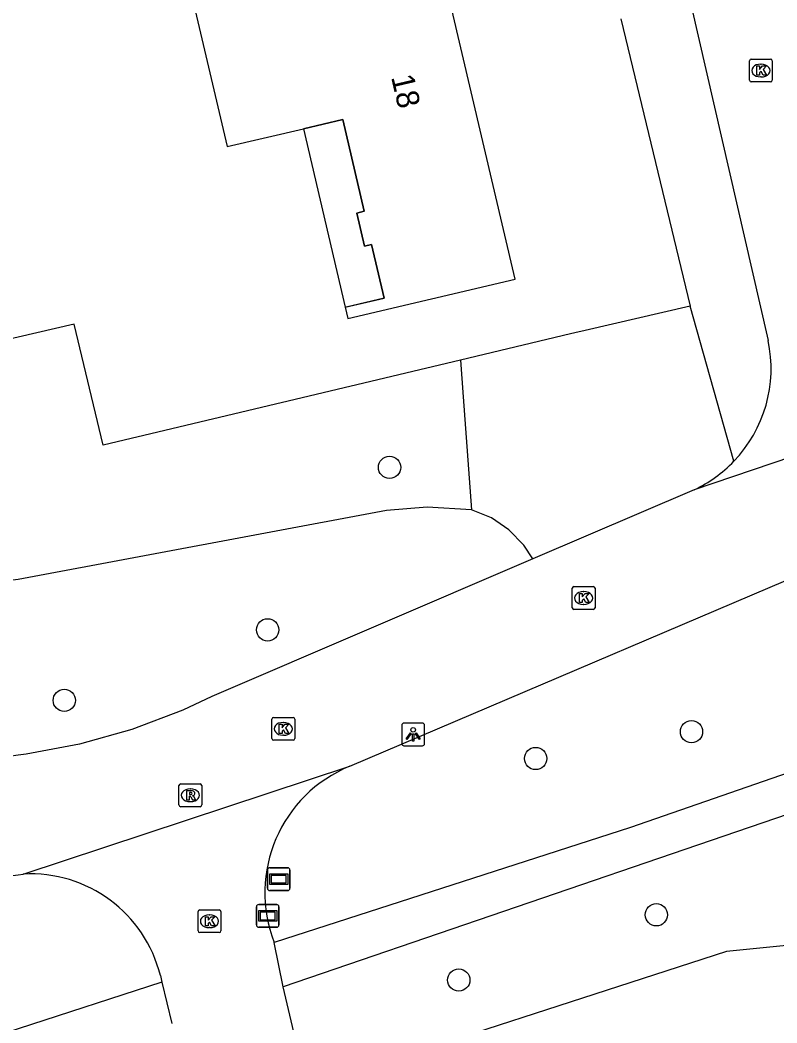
# Model space of a CAD drawing. Extents: x 162026 to 163499, y 387297 to 388169.
# Drawn here: x 163000.08 to 163033.32, y 387428.56 to 387472.61 of the extents above; entities that cross this region are included whole.
import ezdxf

# ---------------------------------------------------------------- set-up
doc = ezdxf.new("R2010")
doc.units = 0
for name, color, linetype in [('IMGEO_Boom', 7, 'Continuous'), ('IMGEO_Groenvoorziening', 7, 'Continuous'), ('IMGEO_Kolk', 7, 'Continuous'), ('IMGEO_Lichtpunt', 7, 'Continuous'), ('IMGEO_Pand', 7, 'Continuous'), ('IMGEO_Pand_nummerreeks', 7, 'Continuous'), ('IMGEO_Pand_overbouw', 7, 'Continuous'), ('IMGEO_Rijbaan_lokaal_open', 7, 'Continuous'), ('IMGEO_Rioolput', 7, 'Continuous'), ('IMGEO_Straatnaambord', 7, 'Continuous'), ('IMGEO_Verklikker', 7, 'Continuous'), ('IMGEO_Voetpad_halfverhard', 7, 'Continuous')]:
    doc.layers.add(name, color=color, linetype=linetype)

msp = doc.modelspace()

# ---------------------------------------------------------------- linework, layer by layer
at = {"layer": 'IMGEO_Boom'}
for centre in [(163016.306, 387452.961), (163010.952, 387445.825), (163002.02, 387442.73), (163029.567, 387441.354), (163022.72, 387440.176), (163028.023, 387433.313), (163019.346, 387430.447)]:
    msp.add_circle(centre, 0.489, dxfattribs=at)
at = {"layer": 'IMGEO_Groenvoorziening'}
for points in [[(163019.909, 387451.102), (163017.964, 387451.214), (163016.176, 387451.073), (163000, 387448.033), (162984.887, 387446.086), (162983.485, 387445.765), (162982.418, 387445.655), (162981.346, 387445.657), (162980.279, 387445.772), (162979.231, 387445.997), (162978.212, 387446.33), (162977.233, 387446.769), (162976.305, 387447.307), (162975.439, 387447.939), (162974.643, 387448.659), (162973.928, 387449.457), (162973.299, 387450.326), (162965.365, 387471.001), (162963.864, 387475.789), (162963.399, 387478.142), (162963.125, 387480.532), (162961.682, 387500)], [(163019.422, 387457.676), (163003.726, 387453.942), (163002.459, 387459.248), (163000, 387458.68), (162977.552, 387453.496), (162973.043, 387472.549)], [(163026.462, 387472.664), (163029.505, 387460.042)], [(163029.505, 387460.042), (163024.902, 387458.975), (163024.445, 387458.869), (163024.25, 387458.824), (163019.422, 387457.676)], [(163031.425, 387453.229), (163029.505, 387460.042)], [(163019.422, 387457.676), (163019.541, 387456.064), (163019.909, 387451.102)], [(163022.592, 387448.938), (163022.198, 387449.541), (163021.551, 387450.219), (163020.776, 387450.747), (163019.909, 387451.102)], [(163079.631, 387426.201), (163077.591, 387432.468), (163035.64, 387432.152), (163031.105, 387431.697), (163012.68, 387425.722)]]:
    msp.add_lwpolyline(points, dxfattribs=at)
at = {"layer": 'IMGEO_Kolk'}
for p, q in [((163032.115, 387469.964), (163032.115, 387470.816)), ((163032.19, 387470.89), (163033.042, 387470.89)), ((163032.603, 387470.67), (163032.628, 387470.67)), ((163033.116, 387470.816), (163033.116, 387469.964)), ((163032.626, 387470.11), (163032.601, 387470.11)), ((163033.042, 387469.89), (163032.19, 387469.89)), ((163024.328, 387446.799), (163024.328, 387447.651)), ((163024.403, 387447.725), (163025.255, 387447.725)), ((163025.329, 387447.651), (163025.329, 387446.799)), ((163024.816, 387447.505), (163024.841, 387447.505)), ((163024.839, 387446.945), (163024.814, 387446.945)), ((163025.255, 387446.725), (163024.403, 387446.725)), ((163011.139, 387441.052), (163011.139, 387441.904)), ((163011.214, 387441.978), (163012.066, 387441.978)), ((163012.14, 387441.904), (163012.14, 387441.052)), ((163011.627, 387441.758), (163011.652, 387441.758)), ((163011.65, 387441.198), (163011.625, 387441.198)), ((163012.066, 387440.978), (163011.214, 387440.978)), ((163007.972, 387433.528), (163008.824, 387433.528)), ((163007.897, 387432.602), (163007.897, 387433.454)), ((163008.385, 387433.308), (163008.41, 387433.308)), ((163008.898, 387433.454), (163008.898, 387432.602)), ((163008.408, 387432.748), (163008.383, 387432.748)), ((163008.824, 387432.528), (163007.972, 387432.528))]:
    msp.add_line(p, q, dxfattribs=at)
for points in [[(163032.115, 387469.964), (163032.115, 387470.816)], [(163032.19, 387470.89), (163033.042, 387470.89)], [(163032.436, 387470.59), (163032.559, 387470.59), (163032.559, 387470.439), (163032.689, 387470.59), (163032.853, 387470.59), (163032.707, 387470.439), (163032.86, 387470.19), (163032.708, 387470.19), (163032.623, 387470.354), (163032.559, 387470.287), (163032.559, 387470.19), (163032.436, 387470.19), (163032.436, 387470.59)], [(163033.116, 387470.816), (163033.116, 387469.964)], [(163033.042, 387469.89), (163032.19, 387469.89)], [(163024.328, 387446.799), (163024.328, 387447.651)], [(163024.403, 387447.725), (163025.255, 387447.725)], [(163025.329, 387447.651), (163025.329, 387446.799)], [(163024.649, 387447.425), (163024.772, 387447.425), (163024.772, 387447.274), (163024.902, 387447.425), (163025.066, 387447.425), (163024.92, 387447.274), (163025.073, 387447.025), (163024.921, 387447.025), (163024.836, 387447.189), (163024.772, 387447.122), (163024.772, 387447.025), (163024.649, 387447.025), (163024.649, 387447.425)], [(163025.255, 387446.725), (163024.403, 387446.725)], [(163011.139, 387441.052), (163011.139, 387441.904)], [(163011.214, 387441.978), (163012.066, 387441.978)], [(163012.14, 387441.904), (163012.14, 387441.052)], [(163011.46, 387441.678), (163011.583, 387441.678), (163011.583, 387441.527), (163011.713, 387441.678), (163011.877, 387441.678), (163011.731, 387441.527), (163011.884, 387441.278), (163011.732, 387441.278), (163011.647, 387441.442), (163011.583, 387441.375), (163011.583, 387441.278), (163011.46, 387441.278), (163011.46, 387441.678)], [(163012.066, 387440.978), (163011.214, 387440.978)], [(163007.972, 387433.528), (163008.824, 387433.528)], [(163007.897, 387432.602), (163007.897, 387433.454)], [(163008.218, 387433.228), (163008.341, 387433.228), (163008.341, 387433.077), (163008.471, 387433.228), (163008.635, 387433.228), (163008.489, 387433.077), (163008.642, 387432.828), (163008.49, 387432.828), (163008.405, 387432.992), (163008.341, 387432.925), (163008.341, 387432.828), (163008.218, 387432.828), (163008.218, 387433.228)], [(163008.898, 387433.454), (163008.898, 387432.602)], [(163008.824, 387432.528), (163007.972, 387432.528)]]:
    msp.add_lwpolyline(points, dxfattribs=at)
for centre, start, end in [((163032.192, 387470.814), 91.552, 178.448), ((163032.192, 387470.814), 91.552, 178.448), ((163033.04, 387470.814), 1.552, 88.448), ((163033.04, 387470.814), 1.552, 88.448), ((163032.192, 387469.966), 181.552, 268.448), ((163032.192, 387469.966), 181.552, 268.448), ((163033.04, 387469.966), 271.552, 358.448), ((163033.04, 387469.966), 271.552, 358.448), ((163024.405, 387447.649), 91.552, 178.448), ((163024.405, 387447.649), 91.552, 178.448), ((163025.253, 387447.649), 1.552, 88.448), ((163025.253, 387447.649), 1.552, 88.448), ((163024.405, 387446.801), 181.552, 268.448), ((163024.405, 387446.801), 181.552, 268.448), ((163025.253, 387446.801), 271.552, 358.448), ((163025.253, 387446.801), 271.552, 358.448), ((163011.216, 387441.902), 91.552, 178.448), ((163011.216, 387441.902), 91.552, 178.448), ((163012.064, 387441.902), 1.552, 88.448), ((163012.064, 387441.902), 1.552, 88.448), ((163011.216, 387441.054), 181.552, 268.448), ((163011.216, 387441.054), 181.552, 268.448), ((163012.064, 387441.054), 271.552, 358.448), ((163012.064, 387441.054), 271.552, 358.448), ((163007.974, 387433.452), 91.552, 178.448), ((163007.974, 387433.452), 91.552, 178.448), ((163008.822, 387433.452), 1.552, 88.448), ((163008.822, 387433.452), 1.552, 88.448), ((163007.974, 387432.604), 181.552, 268.448), ((163007.974, 387432.604), 181.552, 268.448), ((163008.822, 387432.604), 271.552, 358.448), ((163008.822, 387432.604), 271.552, 358.448)]:
    msp.add_arc(centre, 0.0765, start, end, dxfattribs=at)
for centre, major_axis, ratio, start_param, end_param in [((163032.602, 387470.39), (-0.387, 0.002), 0.722429, 4.712389, 7.853982), ((163032.627, 387470.39), (-0.39, 0.002), 0.717154, 1.570796, 4.712389), ((163024.815, 387447.225), (-0.387, 0.002), 0.722429, 4.712389, 7.853982), ((163024.84, 387447.225), (-0.39, 0.002), 0.717154, 1.570796, 4.712389), ((163011.626, 387441.478), (-0.387, 0.002), 0.722429, 4.712389, 7.853982), ((163011.651, 387441.478), (-0.39, 0.002), 0.717154, 1.570796, 4.712389), ((163008.384, 387433.028), (-0.387, 0.002), 0.722429, 4.712389, 7.853982), ((163008.409, 387433.028), (-0.39, 0.002), 0.717154, 1.570796, 4.712389)]:
    msp.add_ellipse(centre, major_axis=major_axis, ratio=ratio, start_param=start_param, end_param=end_param, dxfattribs=at)
at = {"layer": 'IMGEO_Lichtpunt'}
for p, q in [((163016.845, 387441.637), (163016.845, 387440.83)), ((163016.845, 387441.637), (163016.845, 387440.83)), ((163017.747, 387441.732), (163016.939, 387441.732)), ((163017.747, 387441.732), (163016.939, 387441.732)), ((163017.841, 387440.83), (163017.841, 387441.637)), ((163017.841, 387440.83), (163017.841, 387441.637)), ((163016.939, 387440.736), (163017.747, 387440.736)), ((163016.939, 387440.736), (163017.747, 387440.736))]:
    msp.add_line(p, q, dxfattribs=at)
for points in [[(163017.219, 387441.301), (163017.258, 387441.273), (163017.07, 387441.011), (163017.032, 387441.038), (163017.219, 387441.301)], [(163017.321, 387441.253), (163017.368, 387441.253), (163017.368, 387440.931), (163017.321, 387440.931), (163017.321, 387441.253)], [(163017.431, 387441.273), (163017.469, 387441.3), (163017.656, 387441.038), (163017.617, 387441.01), (163017.431, 387441.273)]]:
    msp.add_lwpolyline(points, dxfattribs=at)
msp.add_circle((163017.344, 387441.435), 0.0994, dxfattribs=at)
for centre, start, end in [((163016.939, 387441.637), 90, 180), ((163016.939, 387441.637), 90, 180), ((163017.747, 387441.637), 0, 90), ((163017.747, 387441.637), 0, 90), ((163016.939, 387440.83), 180, 270), ((163016.939, 387440.83), 180, 270), ((163017.747, 387440.83), 270, 0), ((163017.747, 387440.83), 270, 360)]:
    msp.add_arc(centre, 0.0946, start, end, dxfattribs=at)
at = {"layer": 'IMGEO_Pand'}
msp.add_lwpolyline([(163018.982, 387473.325), (163019.965, 387473.555), (163018.622, 387479.286), (163012.763, 387477.913), (163012.945, 387477.135), (163007.129, 387475.772), (163009.174, 387467.047), (163012.524, 387467.832), (163014.248, 387468.236), (163015.192, 387464.207), (163014.862, 387464.129), (163015.202, 387462.679), (163015.512, 387462.752), (163016.065, 387460.393), (163014.404, 387460.003), (163014.361, 387459.993), (163014.476, 387459.504), (163021.817, 387461.225), (163018.982, 387473.325)], dxfattribs=at)
at = {"layer": 'IMGEO_Pand_overbouw'}
msp.add_lwpolyline([(163014.248, 387468.236), (163012.524, 387467.832), (163014.361, 387459.993), (163016.065, 387460.393), (163015.512, 387462.752), (163015.202, 387462.679), (163014.862, 387464.129), (163015.192, 387464.207)], close=True, dxfattribs=at)
at = {"layer": 'IMGEO_Rijbaan_lokaal_open'}
for points in [[(163029.521, 387473.363), (163032.933, 387458.53)], [(163014.567, 387439.838), (163038.346, 387449.971), (163051.021, 387453.764), (163079.193, 387461.251)], [(163042.552, 387456.341), (163029.687, 387451.981)], [(163029.687, 387451.981), (163022.592, 387448.938)], [(163022.592, 387448.938), (163008.501, 387442.896), (163007.225, 387442.304), (163004.993, 387441.455), (163002.694, 387440.808), (163000.346, 387440.37), (163000, 387440.322), (162974.679, 387436.571), (162972.264, 387436.214), (162970.282, 387435.92), (162966.062, 387435.405)], [(163000.218, 387435.101), (163014.567, 387439.838)], [(162968.188, 387430.619), (162970.493, 387430.973), (162980.182, 387432.545), (163000, 387435.073), (163000.218, 387435.101)], [(163011.638, 387430.146), (163011.245, 387432.097)], [(163006.241, 387430.643), (163006.308, 387430.36)], [(163006.308, 387430.36), (163006.739, 387428.531)], [(163012.68, 387425.722), (163011.638, 387430.146)]]:
    msp.add_lwpolyline(points, dxfattribs=at)
for centre, radius, start, end in [((163027.187, 387457.3), 5.876, 316.155, 12.0856), ((163027.187, 387457.297), 5.875, 295.1888, 316.1729), ((163016.829, 387434.284), 5.997, 112.1585, 201.3889), ((163000.54, 387429.239), 5.871, 13.8372, 93.1478)]:
    msp.add_arc(centre, radius, start, end, dxfattribs=at)
at = {"layer": 'IMGEO_Rioolput'}
for p, q in [((163007.058, 387438.134), (163007.058, 387438.986)), ((163007.133, 387439.06), (163007.985, 387439.06)), ((163007.546, 387438.84), (163007.571, 387438.84)), ((163008.059, 387438.986), (163008.059, 387438.134)), ((163007.985, 387438.06), (163007.133, 387438.06)), ((163007.569, 387438.28), (163007.544, 387438.28))]:
    msp.add_line(p, q, dxfattribs=at)
for points in [[(163007.058, 387438.134), (163007.058, 387438.986)], [(163007.133, 387439.06), (163007.985, 387439.06)], [(163008.059, 387438.986), (163008.059, 387438.134)], [(163007.647, 387438.758), (163007.395, 387438.76), (163007.395, 387438.36)], [(163007.395, 387438.36), (163007.519, 387438.36), (163007.519, 387438.522), (163007.53, 387438.522)], [(163007.573, 387438.679), (163007.519, 387438.679), (163007.519, 387438.598)], [(163007.519, 387438.598), (163007.571, 387438.598)], [(163007.577, 387438.493), (163007.648, 387438.36), (163007.788, 387438.36), (163007.723, 387438.486)], [(163007.985, 387438.06), (163007.133, 387438.06)]]:
    msp.add_lwpolyline(points, dxfattribs=at)
for centre, radius, start, end in [((163007.135, 387438.984), 0.0765, 91.552, 178.448), ((163007.135, 387438.984), 0.0765, 91.552, 178.448), ((163007.983, 387438.984), 0.0765, 1.552, 88.448), ((163007.983, 387438.984), 0.0765, 1.552, 88.448), ((163007.529, 387438.469), 0.0533, 26.0293, 88.6989), ((163007.555, 387438.787), 0.19, 274.7715, 282.9687), ((163007.579, 387438.583), 0.0964, 77.0061, 93.1865), ((163007.593, 387438.64), 0.0378, 276.6634, 79.6772), ((163007.646, 387438.648), 0.109, 350.3612, 89.416), ((163007.644, 387438.648), 0.112, 277.5842, 350.9817), ((163007.628, 387438.433), 0.108, 29.5134, 73.7905), ((163007.135, 387438.136), 0.0765, 181.552, 268.448), ((163007.135, 387438.136), 0.0765, 181.552, 268.448), ((163007.983, 387438.136), 0.0765, 271.552, 358.448), ((163007.983, 387438.136), 0.0765, 271.552, 358.448)]:
    msp.add_arc(centre, radius, start, end, dxfattribs=at)
for centre, major_axis, ratio, start_param, end_param in [((163007.545, 387438.56), (-0.387, 0.002), 0.722429, 4.712389, 7.853982), ((163007.57, 387438.56), (-0.39, 0.002), 0.717154, 1.570796, 4.712389)]:
    msp.add_ellipse(centre, major_axis=major_axis, ratio=ratio, start_param=start_param, end_param=end_param, dxfattribs=at)
at = {"layer": 'IMGEO_Straatnaambord'}
for p, q in [((163011.044, 387435.376), (163011.834, 387435.376)), ((163011.834, 387435.376), (163011.044, 387435.376)), ((163010.944, 387434.476), (163010.944, 387435.276)), ((163010.944, 387435.276), (163010.944, 387434.476)), ((163011.934, 387435.276), (163011.934, 387434.476)), ((163011.934, 387434.476), (163011.934, 387435.276)), ((163011.834, 387434.376), (163011.044, 387434.376)), ((163011.044, 387434.376), (163011.834, 387434.376))]:
    msp.add_line(p, q, dxfattribs=at)
for points in [[(163011.045, 387435.108), (163011.833, 387435.108), (163011.833, 387434.644), (163011.045, 387434.644), (163011.045, 387435.108)], [(163011.11, 387435.043), (163011.11, 387434.709), (163011.768, 387434.709), (163011.768, 387435.043), (163011.11, 387435.043)]]:
    msp.add_lwpolyline(points, dxfattribs=at)
for centre, start, end in [((163011.044, 387435.276), 90, 180), ((163011.044, 387435.276), 90, 180), ((163011.834, 387435.276), 0, 90), ((163011.834, 387435.276), 360, 90), ((163011.044, 387434.476), 180, 270), ((163011.044, 387434.476), 180, 270), ((163011.834, 387434.476), 270, 0), ((163011.834, 387434.476), 270, 0)]:
    msp.add_arc(centre, 0.1, start, end, dxfattribs=at)
at = {"layer": 'IMGEO_Verklikker'}
for p, q in [((163010.46, 387432.864), (163010.46, 387433.664)), ((163010.46, 387433.664), (163010.46, 387432.864)), ((163010.56, 387433.764), (163011.35, 387433.764)), ((163011.35, 387433.764), (163010.56, 387433.764)), ((163011.45, 387433.664), (163011.45, 387432.864)), ((163011.45, 387432.864), (163011.45, 387433.664)), ((163011.35, 387432.764), (163010.56, 387432.764)), ((163010.56, 387432.764), (163011.35, 387432.764))]:
    msp.add_line(p, q, dxfattribs=at)
for points in [[(163010.561, 387433.496), (163011.349, 387433.496), (163011.349, 387433.032), (163010.561, 387433.032), (163010.561, 387433.496)], [(163010.626, 387433.431), (163010.626, 387433.097), (163011.284, 387433.097), (163011.284, 387433.431), (163010.626, 387433.431)]]:
    msp.add_lwpolyline(points, dxfattribs=at)
for centre, start, end in [((163010.56, 387433.664), 90, 180), ((163010.56, 387433.664), 90, 180), ((163011.35, 387433.664), 0, 90), ((163011.35, 387433.664), 360, 90), ((163010.56, 387432.864), 180, 270), ((163010.56, 387432.864), 180, 270), ((163011.35, 387432.864), 270, 0), ((163011.35, 387432.864), 270, 0)]:
    msp.add_arc(centre, 0.1, start, end, dxfattribs=at)
at = {"layer": 'IMGEO_Voetpad_halfverhard'}
for points in [[(163078.809, 387456.471), (163042.931, 387442.705), (163026.893, 387437.151), (163011.245, 387432.097)], [(163079.814, 387454.958), (163040.659, 387440.079), (163011.638, 387430.146)], [(163006.308, 387430.36), (163000, 387428.307), (162984.061, 387423.121), (162969.052, 387419.319)]]:
    msp.add_lwpolyline(points, dxfattribs=at)

# ---------------------------------------------------------------- texts
at = {"layer": 'IMGEO_Pand_nummerreeks'}
msp.add_text('18', height=1, rotation=283.1835, dxfattribs=at).set_placement((163016.368, 387470.105))

doc.saveas('drawing.dxf')
